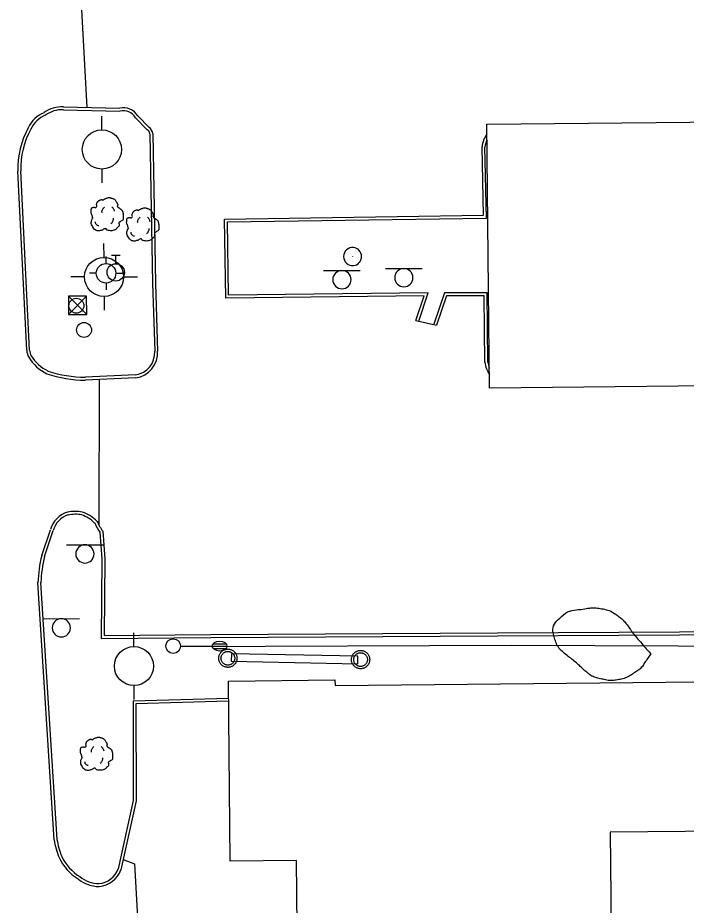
# Model space of a CAD drawing. Extents: x 2145380 to 2156929, y 139568 to 149130.
# Drawn here: x 2150949.6 to 2151086.4, y 145864.8 to 146046.4 of the extents above; entities that cross this region are included whole.
import ezdxf

# ---------------------------------------------------------------- set-up
doc = ezdxf.new("R2010")
doc.units = 0
for name, color, linetype in [('Default', 7, 'Continuous'), ('TOPO_Asphalt', 7, 'Continuous'), ('TOPO_Building', 7, 'Continuous'), ('TOPO_Curb Back', 7, 'Continuous'), ('TOPO_Fence', 7, 'Continuous'), ('TOPO_Light Pole', 7, 'Continuous'), ('TOPO_Misc', 7, 'Continuous'), ('TOPO_Power Pole', 7, 'Continuous'), ('TOPO_Sign', 7, 'Continuous'), ('TOPO_Tree', 7, 'Continuous'), ('TOPO_Tree Line', 7, 'Continuous'), ('TOPO_Water Fire Hydrant', 7, 'Continuous'), ('TOPO_Water Meter', 7, 'Continuous'), ('TOPO_Water Valve', 7, 'Continuous')]:
    doc.layers.add(name, color=color, linetype=linetype)

# ---------------------------------------------------------------- blocks, each defined once
blk = doc.blocks.new('LP')
at = {"layer": 'TOPO_Light Pole'}
blk.add_line((3.81, 0), (20.32, 0), dxfattribs=at)
for points in [[(20.32, 0), (27.94, 0)], [(20.32, 0), (23.5, 0)], [(20.83, 1.27), (27.43, 1.27)], [(20.83, 1.27), (23.5, 1.27)], [(23.71, 1.27), (27.43, 1.27)], [(23.71, 0), (27.94, 0)], [(20.83, -1.27), (27.43, -1.27)], [(20.83, -1.27), (23.5, -1.27)], [(23.71, -1.27), (27.43, -1.27)]]:
    blk.add_lwpolyline(points, dxfattribs=at)
blk.add_circle((0, 0), 3.81, dxfattribs=at)
blk.add_ellipse((24.13, 0), major_axis=(3.81, 0), ratio=0.666667, dxfattribs=at)
blk = doc.blocks.new('FIRHYD')
at = {"layer": 'TOPO_Water Fire Hydrant'}
for p, q in [((-0.02, 10.16), (-0.03, 17.34)), ((10.16, 0.02), (17.34, 0.03)), ((-10.16, -0.02), (-17.34, -0.03)), ((0.02, -10.16), (0.03, -17.34))]:
    blk.add_line(p, q, dxfattribs=at)
blk.add_circle((0, 0), 10.16, dxfattribs=at)
blk = doc.blocks.new('TREE')
at = {"layer": 'TOPO_Tree'}
for points in [[(-14.07, -0.4), (-14.17, 0.5), (-14.37, 1.38), (-14.6, 2.25), (-14.84, 3.17), (-15.47, 3.96), (-15.66, 4.9), (-15.8, 5.59), (-15.71, 6.31), (-15.66, 7.01), (-15.6, 7.91), (-15.72, 8.8), (-15.13, 9.66), (-14.62, 10.42), (-13.76, 10.49), (-13.02, 10.72), (-12.18, 10.98), (-11.06, 10), (-10.37, 10.72), (-9.4, 11.74), (-10.29, 13.28), (-9.84, 14.42), (-9.56, 15.15), (-9.32, 15.89), (-8.78, 16.54), (-8.18, 17.26), (-7.5, 17.68), (-6.67, 18.13), (-6.14, 18.41), (-5.61, 18.61), (-5.08, 18.66), (-4.55, 18.71), (-4.02, 18.54), (-3.49, 18.13)], [(-3.49, 17.6), (-3.07, 18.27), (-2.58, 18.8), (-1.9, 19.19), (-1.05, 19.68), (-0.19, 19.96), (0.74, 20.24), (1.62, 20.51), (2.51, 20.82), (3.39, 20.77), (4.1, 20.73), (4.8, 20.47), (5.51, 20.24), (6.43, 19.95), (7.32, 19.73), (8.15, 19.19), (9.36, 18.4), (10.02, 17.21), (10.8, 16.01), (11.24, 15.33), (11.58, 14.62), (11.86, 13.89), (12.17, 13.08), (11.37, 12.02), (11.86, 11.25), (12, 11.03), (12.18, 10.86), (12.39, 10.72), (12.91, 10.35), (13.45, 10.02), (13.97, 9.66), (14.7, 9.16), (15.41, 8.68), (16.09, 8.07), (16.7, 7.53), (16.93, 6.73), (17.15, 5.95), (17.59, 4.38), (17.71, 2.77), (17.68, 1.19), (17.65, -0.25), (17.83, -2.22), (16.62, -3.04), (15.47, -3.83), (14.31, -4.58), (13.16, -5.35)], [(-4.21, 5.09), (-4.46, 6.09), (-4.3, 7.21), (-3.84, 8.21), (-3.33, 9.34), (-2.71, 10.27), (-1.64, 10.97)], [(5.89, 11.15), (6.5, 10.68), (6.96, 10.17), (7.36, 9.5), (7.93, 8.56), (8.31, 7.6), (8.46, 6.56)], [(13.16, -5.34), (13.25, -5.81), (13.36, -6.28), (13.45, -6.75), (13.76, -8.52), (12.24, -10.03), (10.8, -11.51), (9.98, -12.34), (9.13, -12.77), (8.15, -13.1), (5.97, -13.83), (3.32, -13.56), (1.27, -13.1), (0.49, -12.92), (-0.06, -11.44), (-0.84, -11.51), (-2.04, -11.61), (-3.28, -12.78), (-4.55, -13.1), (-6.06, -13.47), (-7.77, -14.03), (-9.31, -13.62), (-11.36, -13.09), (-12.84, -11.41), (-14.07, -9.39), (-15.32, -7.35), (-15.61, -5.13), (-15.13, -3.04), (-14.87, -1.89), (-13.91, -0.75), (-13.54, 0.13)], [(-11.38, -4.46), (-11.47, -5.41), (-11.03, -6.32), (-10.09, -7.22), (-9.3, -7.97), (-8.49, -8.26), (-7.7, -8.14)], [(4.79, -6.29), (5.71, -5.66), (6.3, -4.92), (6.81, -3.91), (7.36, -2.81), (7.63, -1.7), (7.54, -0.6)]]:
    blk.add_open_spline(points, degree=3, dxfattribs=at)
blk = doc.blocks.new('POWPOL')
at = {"layer": 'TOPO_Power Pole'}
for p, q in [((0, 10.16), (0, 17.34)), ((0, -10.16), (0, -17.34))]:
    blk.add_line(p, q, dxfattribs=at)
blk.add_circle((0, 0), 10.16, dxfattribs=at)
blk = doc.blocks.new('WTRMTR')
at = {"layer": 'Default'}
blk.add_circle((0, 0), 3.89, dxfattribs=at)
blk = doc.blocks.new('WATVAL')
at = {"layer": 'Default'}
for p, q in [((-2.25, 9), (2.25, 9)), ((0, 4.5), (0, 9))]:
    blk.add_line(p, q, dxfattribs=at)
blk.add_circle((0, 0), 4.5, dxfattribs=at)

msp = doc.modelspace()

# ---------------------------------------------------------------- linework, layer by layer
at = {"layer": 'TOPO_Asphalt'}
for p, q in [((2150962.35, 146053.29), (2150963.71, 146028.05)), ((2151031.1, 145984.47), (2151035.3, 145983.52)), ((2150966.25, 145972.37), (2150966.17, 145942.63))]:
    msp.add_line(p, q, dxfattribs=at)
msp.add_lwpolyline([(2150971.18, 145874.16), (2150973.51, 145873.27), (2150975.75, 145833.01)], dxfattribs=at)
at = {"layer": 'TOPO_Building'}
for points in [[(2151168.41, 145971.89), (2151046.17, 145970.63), (2151045.62, 146024.6), (2151121.85, 146025.39), (2151121.67, 146042.62), (2151151.64, 146042.93), (2151151.82, 146025.75), (2151168.22, 146025.92), (2151168.33, 146016.03), (2151163.84, 146015.98), (2151164.2, 145981.46), (2151168.31, 145981.51)], [(2151171.94, 145881.01), (2151172.88, 145784.76), (2151111.47, 145784.16), (2151111.23, 145808.23), (2151109.97, 145808.22), (2151109.28, 145880.07), (2151070.88, 145879.7), (2151071.52, 145813.5), (2151007.23, 145812.88), (2151006.64, 145873.96), (2150993.06, 145873.83), (2150992.7, 145910.67), (2151014.52, 145910.88), (2151014.53, 145909.77), (2151156.7, 145911.15), (2151156.99, 145880.87)]]:
    msp.add_lwpolyline(points, close=True, dxfattribs=at)
at = {"layer": 'TOPO_Curb Back'}
for points in [[(2150958.93, 146027.57), (2150970.51, 146027.29)], [(2150958.95, 146028.17), (2150970.44, 146027.89)], [(2150973.67, 146025.96), (2150976.1, 146023.47)], [(2150974.15, 146026.32), (2150976.47, 146023.94)], [(2150976.63, 146022.68), (2150977.2, 145992.01), (2150977.63, 145978.16)], [(2150977.23, 146022.69), (2150977.8, 145992.03), (2150978.22, 145978.19)], [(2151031.1, 145984.47), (2151032.77, 145989.53), (2150992.15, 145989.05), (2150991.93, 146005.22), (2151044.95, 146006.01), (2151044.63, 146019.98)], [(2151031.67, 145984.29), (2151033.6, 145990.14), (2150992.74, 145989.66), (2150992.53, 146004.63), (2151045.56, 146005.42), (2151045.23, 146019.95)], [(2150951.42, 145978.35), (2150949.59, 146015.03)], [(2150952.02, 145978.4), (2150950.18, 146015.05)], [(2151045.79, 145975.93), (2151045.68, 145990.11), (2151036.94, 145990.1), (2151034.74, 145983.72)], [(2151045.19, 145975.88), (2151045.08, 145989.51), (2151037.37, 145989.5), (2151035.3, 145983.52)], [(2150973.66, 145973.32), (2150963.43, 145972.84)], [(2150973.71, 145972.73), (2150963.44, 145972.24)], [(2150954.48, 145936.34), (2150956.27, 145941.64)], [(2150955.06, 145936.18), (2150956.84, 145941.46)], [(2150966.39, 145941.12), (2150966.79, 145935.67), (2150966.64, 145919.39), (2150989.12, 145919.6), (2151047.82, 145919.93), (2151097.47, 145920.18), (2151190.66, 145920.59), (2151213.58, 145920.94), (2151213.36, 145937.42)], [(2150966.98, 145941.33), (2150967.39, 145935.69), (2150967.25, 145920), (2150989.12, 145920.2), (2151047.82, 145920.53), (2151097.47, 145920.78), (2151190.65, 145921.19), (2151212.97, 145921.53), (2151212.76, 145937.43)], [(2150957.02, 145878.18), (2150953.72, 145930.8)], [(2150957.62, 145878.24), (2150954.33, 145930.8)], [(2150992.73, 145907.11), (2150973.18, 145906.56), (2150973.24, 145886.24), (2150970.13, 145872.21)], [(2150992.74, 145906.51), (2150973.78, 145905.98), (2150973.84, 145886.18), (2150970.71, 145872.03)]]:
    msp.add_lwpolyline(points, dxfattribs=at)
for centre, radius, start, end in [((2150957.17, 146021.43), 5.97, 111.5595, 155.4987), ((2150957.17, 146021.43), 5.37, 110.7422, 155.7188), ((2150958.63, 146021.98), 6.2, 87.0077, 126.1141), ((2150958.63, 146021.98), 5.6, 86.9226, 126.9004), ((2150971.23, 146024.58), 3.4, 30.7575, 103.2503), ((2150971.23, 146024.58), 2.8, 29.3689, 104.749), ((2150967.33, 146015.43), 17.75, 151.4722, 181.2796), ((2150967.33, 146015.43), 17.15, 151.4001, 181.2529), ((2150975.6, 146022.56), 1.04, 5.2559, 61.0928), ((2150975.59, 146022.56), 1.64, 5.2608, 57.6524), ((2151049.67, 146019.51), 5.06, 142.8316, 174.7266), ((2151049.67, 146019.51), 4.46, 154.3465, 174.2927), ((2150955.65, 145978.75), 4.25, 185.3575, 205.5789), ((2150955.65, 145978.75), 3.65, 185.5531, 205.0806), ((2150973.07, 145977.85), 4.56, 277.3436, 3.8979), ((2150973.07, 145977.85), 5.16, 277.0652, 3.7708), ((2150959.52, 145981.69), 9.06, 211.7923, 243.8375), ((2150959.52, 145981.69), 8.46, 212.0185, 243.5717), ((2151050.8, 145976.61), 5.65, 187.3198, 214.5959), ((2151050.8, 145976.6), 5.05, 187.7143, 202.5613), ((2150963.51, 145997.14), 24.3, 251.3943, 269.82), ((2150963.51, 145997.14), 24.9, 251.3017, 269.8527), ((2150961.26, 145940.27), 5.18, 106.7994, 164.6155), ((2150961.34, 145937.98), 7.41, 78.3726, 102.2863), ((2150961.34, 145937.98), 6.81, 78.6665, 102.0851), ((2150960.52, 145938.26), 7.35, 43.768, 71.7054), ((2150961.26, 145940.27), 4.58, 107.0914, 164.8216), ((2150960.52, 145938.26), 6.75, 44.6619, 71.4102), ((2150975.22, 145947.35), 10.8, 203.7114, 215.22), ((2150975.22, 145947.35), 10.21, 203.1178, 216.1413), ((2150981.27, 145929.86), 27.56, 166.4013, 178.0591), ((2150981.27, 145929.86), 26.96, 166.4563, 177.9997), ((2150974.02, 145880.91), 17.22, 189.1262, 201.7674), ((2150974.02, 145880.91), 16.62, 189.2249, 201.7011), ((2150967.43, 145879), 10.41, 205.4815, 238.2047), ((2150967.43, 145879), 9.81, 205.5942, 238.4206), ((2150965.74, 145873.88), 4.7, 275.9684, 339.0951), ((2150966.33, 145875.61), 6.4, 230.8701, 269.0396), ((2150965.74, 145873.88), 5.3, 275.572, 339.5868), ((2150966.33, 145875.61), 7, 231.197, 269.3327)]:
    msp.add_arc(centre, radius, start, end, dxfattribs=at)
at = {"layer": 'TOPO_Fence'}
msp.add_lwpolyline([(2150983.41, 145917.75), (2151050.71, 145918.01), (2151118.86, 145917.74), (2151234.61, 145918.2)], dxfattribs=at)
at = {"layer": 'TOPO_Misc'}
for p, q in [((2151018.17, 145997.5), (2151018.16, 145997.5)), ((2151018.17, 145997.5), (2151018.17, 145997.52)), ((2151018.17, 145997.5), (2151018.17, 145997.48)), ((2151018.17, 145997.5), (2151018.19, 145997.5)), ((2150959.94, 145989.42), (2150963.69, 145985.68))]:
    msp.add_line(p, q, dxfattribs=at)
msp.add_lwpolyline([(2150959.95, 145985.67), (2150963.69, 145985.68), (2150963.68, 145989.42), (2150959.94, 145989.42), (2150959.95, 145985.67), (2150963.68, 145989.42)], dxfattribs=at)
for centre, radius, start, end in [((2151018.17, 145997.54), 1.87, 85.9623, 180), ((2151018.09, 145997.54), 1.88, 276.2662, 83.7338), ((2151018.17, 145997.54), 1.87, 180, 274.0377)]:
    msp.add_arc(centre, radius, start, end, dxfattribs=at)
at = {"layer": 'TOPO_Power Pole'}
for points in [[(2150990.72, 145915.33), (2150990.73, 145915.46), (2150990.74, 145915.59), (2150990.76, 145915.71), (2150990.8, 145915.85), (2150990.84, 145915.97), (2150990.89, 145916.1), (2150990.95, 145916.21), (2150991.01, 145916.33), (2150991.1, 145916.44), (2150991.17, 145916.54), (2150991.26, 145916.64), (2150991.36, 145916.73), (2150991.46, 145916.81), (2150991.57, 145916.9), (2150991.69, 145916.96), (2150991.81, 145917.02), (2150991.92, 145917.07), (2150992.05, 145917.11), (2150992.18, 145917.15), (2150992.31, 145917.17), (2150992.44, 145917.2), (2150992.57, 145917.2), (2150992.7, 145917.2), (2150992.83, 145917.18), (2150992.96, 145917.16), (2150993.09, 145917.13), (2150993.22, 145917.09), (2150993.34, 145917.04), (2150993.46, 145916.99), (2150993.58, 145916.92), (2150993.69, 145916.85), (2150993.79, 145916.77), (2150993.89, 145916.68), (2150993.98, 145916.59), (2150994.07, 145916.48), (2150994.14, 145916.37), (2150994.21, 145916.26), (2150994.28, 145916.15), (2150994.33, 145916.02), (2150994.38, 145915.9), (2150994.41, 145915.77), (2150994.44, 145915.64), (2150994.46, 145915.51), (2150994.46, 145915.38), (2150994.46, 145915.26), (2150994.46, 145915.12), (2150994.43, 145914.99), (2150994.41, 145914.86), (2150994.37, 145914.73), (2150994.32, 145914.61), (2150994.26, 145914.49), (2150994.21, 145914.37), (2150994.13, 145914.26), (2150994.05, 145914.16), (2150993.96, 145914.05), (2150993.87, 145913.96), (2150993.77, 145913.88), (2150993.66, 145913.8), (2150993.56, 145913.72), (2150993.44, 145913.66), (2150993.32, 145913.61), (2150993.2, 145913.56), (2150993.06, 145913.52), (2150992.94, 145913.49), (2150992.81, 145913.47), (2150992.68, 145913.46), (2150992.55, 145913.46), (2150992.42, 145913.47), (2150992.29, 145913.48), (2150992.16, 145913.51), (2150992.03, 145913.55), (2150991.91, 145913.59), (2150991.78, 145913.64), (2150991.66, 145913.71), (2150991.56, 145913.77), (2150991.45, 145913.86), (2150991.34, 145913.94), (2150991.25, 145914.03), (2150991.16, 145914.13), (2150991.08, 145914.24), (2150991.01, 145914.35), (2150990.94, 145914.46), (2150990.88, 145914.58), (2150990.83, 145914.71), (2150990.79, 145914.83), (2150990.76, 145914.95), (2150990.74, 145915.09), (2150990.73, 145915.22), (2150990.72, 145915.33)], [(2150991.19, 145915.33), (2150991.2, 145915.44), (2150991.21, 145915.56), (2150991.23, 145915.66), (2150991.27, 145915.77), (2150991.31, 145915.88), (2150991.36, 145915.99), (2150991.42, 145916.08), (2150991.48, 145916.18), (2150991.56, 145916.26), (2150991.64, 145916.35), (2150991.72, 145916.43), (2150991.82, 145916.49), (2150991.91, 145916.55), (2150992.02, 145916.6), (2150992.12, 145916.65), (2150992.23, 145916.68), (2150992.35, 145916.71), (2150992.46, 145916.73), (2150992.57, 145916.73), (2150992.68, 145916.73), (2150992.79, 145916.72), (2150992.91, 145916.7), (2150993.02, 145916.66), (2150993.12, 145916.62), (2150993.23, 145916.58), (2150993.33, 145916.52), (2150993.42, 145916.46), (2150993.52, 145916.38), (2150993.6, 145916.31), (2150993.67, 145916.22), (2150993.75, 145916.12), (2150993.81, 145916.03), (2150993.86, 145915.93), (2150993.91, 145915.82), (2150993.94, 145915.71), (2150993.97, 145915.61), (2150993.99, 145915.49), (2150994, 145915.38), (2150994, 145915.27), (2150993.99, 145915.16), (2150993.96, 145915.04), (2150993.94, 145914.93), (2150993.9, 145914.82), (2150993.86, 145914.72), (2150993.81, 145914.62), (2150993.74, 145914.52), (2150993.67, 145914.43), (2150993.59, 145914.35), (2150993.51, 145914.26), (2150993.42, 145914.19), (2150993.32, 145914.13), (2150993.23, 145914.07), (2150993.11, 145914.02), (2150993.01, 145913.99), (2150992.9, 145913.96), (2150992.79, 145913.94), (2150992.67, 145913.93), (2150992.57, 145913.93), (2150992.45, 145913.94), (2150992.34, 145913.95), (2150992.22, 145913.97), (2150992.11, 145914.01), (2150992.01, 145914.05), (2150991.91, 145914.11), (2150991.81, 145914.17), (2150991.72, 145914.24), (2150991.63, 145914.31), (2150991.55, 145914.4), (2150991.47, 145914.48), (2150991.41, 145914.58), (2150991.36, 145914.67), (2150991.31, 145914.78), (2150991.26, 145914.89), (2150991.23, 145915), (2150991.21, 145915.11), (2150991.2, 145915.22), (2150991.19, 145915.33)], [(2151017.89, 145915.05), (2151017.9, 145915.18), (2151017.91, 145915.31), (2151017.93, 145915.44), (2151017.97, 145915.57), (2151018.01, 145915.69), (2151018.06, 145915.82), (2151018.12, 145915.94), (2151018.18, 145916.05), (2151018.26, 145916.16), (2151018.34, 145916.27), (2151018.43, 145916.36), (2151018.53, 145916.46), (2151018.63, 145916.54), (2151018.74, 145916.62), (2151018.85, 145916.68), (2151018.97, 145916.74), (2151019.09, 145916.79), (2151019.21, 145916.84), (2151019.35, 145916.88), (2151019.48, 145916.9), (2151019.61, 145916.92), (2151019.74, 145916.92), (2151019.87, 145916.92), (2151020, 145916.9), (2151020.13, 145916.89), (2151020.25, 145916.85), (2151020.39, 145916.82), (2151020.5, 145916.76), (2151020.63, 145916.71), (2151020.75, 145916.65), (2151020.85, 145916.58), (2151020.96, 145916.49), (2151021.05, 145916.41), (2151021.15, 145916.31), (2151021.24, 145916.21), (2151021.31, 145916.1), (2151021.38, 145915.99), (2151021.45, 145915.87), (2151021.5, 145915.75), (2151021.55, 145915.62), (2151021.58, 145915.5), (2151021.61, 145915.37), (2151021.62, 145915.23), (2151021.63, 145915.1), (2151021.63, 145914.98), (2151021.62, 145914.84), (2151021.6, 145914.71), (2151021.57, 145914.58), (2151021.54, 145914.46), (2151021.49, 145914.33), (2151021.43, 145914.22), (2151021.38, 145914.1), (2151021.3, 145913.99), (2151021.22, 145913.88), (2151021.13, 145913.78), (2151021.04, 145913.68), (2151020.94, 145913.6), (2151020.83, 145913.52), (2151020.72, 145913.45), (2151020.61, 145913.38), (2151020.49, 145913.33), (2151020.36, 145913.28), (2151020.23, 145913.24), (2151020.11, 145913.21), (2151019.98, 145913.19), (2151019.85, 145913.18), (2151019.72, 145913.18), (2151019.59, 145913.19), (2151019.46, 145913.2), (2151019.32, 145913.23), (2151019.2, 145913.27), (2151019.08, 145913.32), (2151018.95, 145913.37), (2151018.83, 145913.43), (2151018.72, 145913.5), (2151018.61, 145913.58), (2151018.51, 145913.66), (2151018.42, 145913.75), (2151018.33, 145913.85), (2151018.25, 145913.96), (2151018.17, 145914.07), (2151018.11, 145914.18), (2151018.05, 145914.3), (2151018, 145914.43), (2151017.96, 145914.55), (2151017.93, 145914.68), (2151017.91, 145914.81), (2151017.9, 145914.94), (2151017.89, 145915.05)], [(2151018.36, 145915.05), (2151018.36, 145915.16), (2151018.38, 145915.28), (2151018.4, 145915.39), (2151018.44, 145915.5), (2151018.48, 145915.61), (2151018.53, 145915.71), (2151018.59, 145915.8), (2151018.65, 145915.9), (2151018.72, 145915.99), (2151018.8, 145916.07), (2151018.89, 145916.15), (2151018.99, 145916.22), (2151019.08, 145916.27), (2151019.19, 145916.33), (2151019.29, 145916.37), (2151019.4, 145916.41), (2151019.51, 145916.43), (2151019.62, 145916.45), (2151019.74, 145916.45), (2151019.85, 145916.45), (2151019.96, 145916.44), (2151020.08, 145916.42), (2151020.19, 145916.38), (2151020.29, 145916.35), (2151020.4, 145916.3), (2151020.5, 145916.24), (2151020.59, 145916.18), (2151020.69, 145916.11), (2151020.77, 145916.03), (2151020.84, 145915.94), (2151020.91, 145915.85), (2151020.97, 145915.75), (2151021.03, 145915.65), (2151021.08, 145915.55), (2151021.11, 145915.44), (2151021.14, 145915.33), (2151021.15, 145915.21), (2151021.16, 145915.1), (2151021.16, 145914.99), (2151021.15, 145914.88), (2151021.13, 145914.77), (2151021.11, 145914.65), (2151021.07, 145914.54), (2151021.02, 145914.44), (2151020.97, 145914.34), (2151020.91, 145914.24), (2151020.84, 145914.15), (2151020.76, 145914.07), (2151020.68, 145913.99), (2151020.59, 145913.92), (2151020.49, 145913.86), (2151020.4, 145913.8), (2151020.28, 145913.75), (2151020.18, 145913.71), (2151020.06, 145913.68), (2151019.95, 145913.66), (2151019.84, 145913.65), (2151019.74, 145913.65), (2151019.62, 145913.66), (2151019.51, 145913.67), (2151019.39, 145913.69), (2151019.28, 145913.73), (2151019.18, 145913.78), (2151019.08, 145913.83), (2151018.98, 145913.89), (2151018.89, 145913.96), (2151018.8, 145914.03), (2151018.72, 145914.12), (2151018.64, 145914.21), (2151018.58, 145914.3), (2151018.53, 145914.4), (2151018.48, 145914.5), (2151018.43, 145914.61), (2151018.4, 145914.72), (2151018.38, 145914.83), (2151018.36, 145914.95), (2151018.36, 145915.05)]]:
    msp.add_lwpolyline(points, dxfattribs=at)
at = {"layer": 'TOPO_Sign'}
for points in [[(2151012.2, 145994.68), (2151019.69, 145994.68)], [(2151015.95, 145994.68), (2151015.95, 145994.68)], [(2151024.87, 145995.09), (2151032.36, 145995.09)], [(2151028.62, 145995.09), (2151028.62, 145995.09)], [(2151014.08, 145992.81), (2151014.08, 145992.81)], [(2151017.82, 145992.81), (2151017.82, 145992.81)], [(2151026.75, 145993.22), (2151026.75, 145993.22)], [(2151030.48, 145993.22), (2151030.48, 145993.22)], [(2151015.95, 145990.94), (2151015.95, 145990.94)], [(2151028.62, 145991.35), (2151028.62, 145991.35)], [(2150959.58, 145938.54), (2150967.07, 145938.55)], [(2150963.33, 145938.54), (2150963.33, 145938.54)], [(2150961.46, 145936.68), (2150961.46, 145936.68)], [(2150965.2, 145936.68), (2150965.2, 145936.68)], [(2150963.33, 145934.81), (2150963.33, 145934.81)], [(2150954.75, 145923.42), (2150962.25, 145923.43)], [(2150958.5, 145923.42), (2150958.5, 145923.42)], [(2150956.64, 145921.55), (2150956.64, 145921.55)], [(2150960.37, 145921.55), (2150960.37, 145921.55)], [(2150958.5, 145919.69), (2150958.5, 145919.69)]]:
    msp.add_lwpolyline(points, dxfattribs=at)
msp.add_lwpolyline([(2150993.29, 145914.7), (2151019.2, 145914.2), (2151019.23, 145915.74), (2150993.32, 145916.24)], close=True, dxfattribs=at)
for centre, start, end in [((2151015.95, 145992.81), 90, 180), ((2151015.95, 145992.81), 360, 90), ((2151028.62, 145993.22), 90, 180), ((2151028.62, 145993.22), 360, 90), ((2151015.95, 145992.81), 180, 270), ((2151015.95, 145992.81), 270, 0), ((2151028.62, 145993.22), 180, 270), ((2151028.62, 145993.22), 270, 0), ((2150963.33, 145936.68), 90, 180), ((2150963.33, 145936.68), 360, 90), ((2150963.33, 145936.68), 180, 270), ((2150963.33, 145936.68), 270, 0), ((2150958.5, 145921.55), 90, 180), ((2150958.5, 145921.55), 360, 90), ((2150958.5, 145921.55), 180, 270), ((2150958.5, 145921.55), 270, 0)]:
    msp.add_arc(centre, 1.87, start, end, dxfattribs=at)
at = {"layer": 'TOPO_Tree Line'}
msp.add_open_spline([(2151079.16, 145916.22), (2151078.2, 145917.33), (2151077.24, 145918.44), (2151076.28, 145919.55), (2151075.5, 145920.46), (2151074.86, 145921.48), (2151074.11, 145922.42), (2151073.55, 145923.12), (2151072.92, 145923.7), (2151072.14, 145924.23), (2151070.99, 145925.01), (2151069.73, 145925.37), (2151068.44, 145925.57), (2151067.58, 145925.7), (2151066.69, 145925.62), (2151065.82, 145925.48), (2151063.92, 145925.19), (2151062.14, 145925.04), (2151060.45, 145923.46), (2151059.28, 145922.38), (2151059.04, 145920.83), (2151059.4, 145919.65), (2151059.7, 145918.65), (2151060.21, 145917.52), (2151061.06, 145916.74), (2151062.02, 145915.85), (2151063.04, 145915.16), (2151063.99, 145914.34), (2151064.76, 145913.67), (2151065.45, 145912.94), (2151066.26, 145912.28), (2151067.08, 145911.62), (2151068.11, 145911.34), (2151069.12, 145911.08), (2151070.19, 145910.81), (2151071.32, 145910.72), (2151072.38, 145910.91), (2151073.46, 145911.1), (2151074.48, 145911.49), (2151075.45, 145912.11), (2151076.31, 145912.66), (2151077.12, 145913.2), (2151077.66, 145914), (2151078.16, 145914.74), (2151078.66, 145915.48), (2151079.16, 145916.22)], degree=3, dxfattribs=at)

# ---------------------------------------------------------------- block references
at = {"layer": 'TOPO_Light Pole', "xscale": 0.39370000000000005, "yscale": 0.3937000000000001}
msp.add_blockref('LP', (2150981.4, 145917.81), dxfattribs=at)
at = {"layer": 'TOPO_Power Pole', "xscale": 0.39370000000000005, "yscale": 0.3937000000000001}
for p in [(2150966.8, 146019.45), (2150973.37, 145913.72)]:
    msp.add_blockref('POWPOL', p, dxfattribs=at)
at = {"layer": 'TOPO_Tree', "xscale": 0.19685000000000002, "yscale": 0.19685000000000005}
for p in [(2150967.68, 146005.51), (2150974.97, 146003.41), (2150965.51, 145895.08)]:
    msp.add_blockref('TREE', p, dxfattribs=at)
at = {"layer": 'TOPO_Water Fire Hydrant'}
for p, xscale, yscale in [((2150967.25, 145993.37), 0.39370000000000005, 0.3937000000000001), ((2150967.66, 145994.12), 0.19685000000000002, 0.19685000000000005)]:
    msp.add_blockref('FIRHYD', p, dxfattribs=dict(at, xscale=xscale, yscale=yscale))
at = {"layer": 'TOPO_Water Meter', "xscale": 0.39370000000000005, "yscale": 0.3937000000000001}
for p in [(2150961.58, 145987.47), (2150963.15, 145982.52)]:
    msp.add_blockref('WTRMTR', p, dxfattribs=at)
at = {"layer": 'TOPO_Water Valve', "xscale": 0.39370000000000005, "yscale": 0.3937000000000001}
msp.add_blockref('WATVAL', (2150969.64, 145994.3), dxfattribs=at)

doc.saveas('drawing.dxf')
